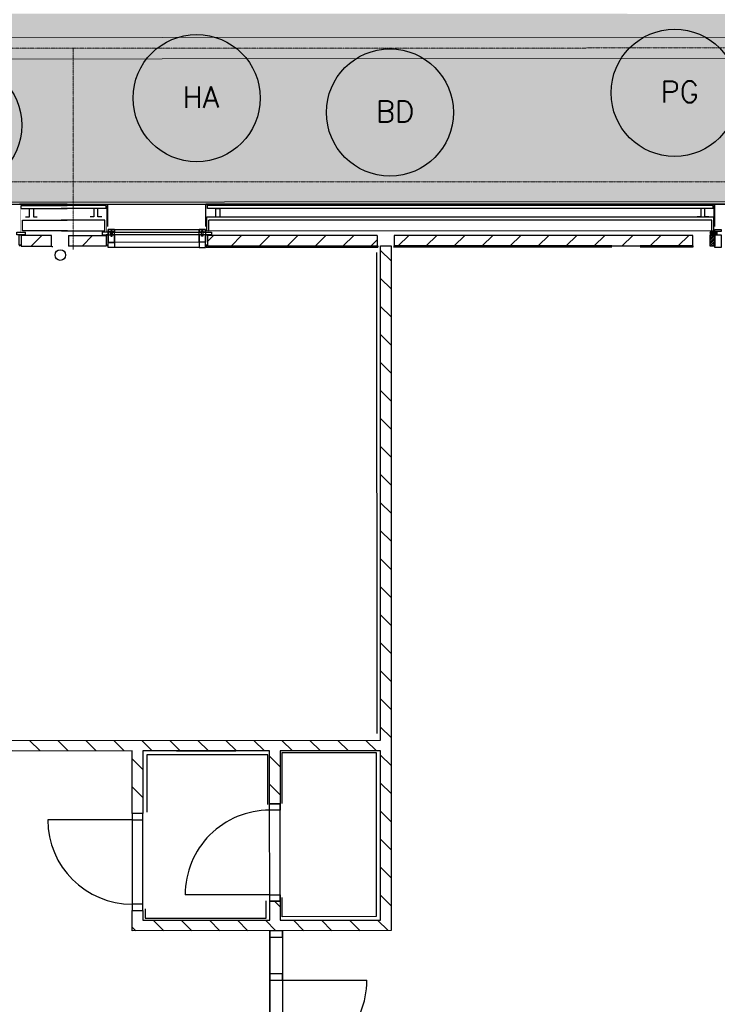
# Model space of a CAD drawing. Header units: metres. Extents: x -270273 to 328371, y -146885 to 591473.
# Tile 257 of 473: x -163629 to -157043, y 415196 to 424484. Entities that reach past the tile are written whole.
import ezdxf

# ---------------------------------------------------------------- set-up
doc = ezdxf.new("R2010")
doc.units = ezdxf.units.M
doc.linetypes.add('RI-AWZI_TERREINRIOLERING', pattern=[19.8, 6, -1.8, 2.4, -1.8, 1.8, -1.8, 2.4, -1.8])
doc.layers.add('B-XX-GR-SIERPLANTEN-G', color=210, linetype='Continuous')
doc.layers.add('B-XX-OG-BEBOUWING-G', color=1, linetype='Continuous')
doc.layers.add('B-XX-RI-AWZI_TERREINRIOLERING-G', color=211, linetype='RI-AWZI_TERREINRIOLERING', lineweight=18)
doc.layers.add('B-XX-VH-VERHARDING-V', color=253, linetype='Continuous', lineweight=18)
doc.styles.add('100 ROMANS 2 MM KONINGSSTAL', font='romans.shx', dxfattribs={"height": 0.2})

# ---------------------------------------------------------------- blocks, each defined once
blk = doc.blocks.new('buddleja')
at = {"layer": 'B-XX-GR-SIERPLANTEN-G'}
h = blk.add_hatch(color=150, dxfattribs=at)
edge = h.paths.add_edge_path()
edge.add_arc((0, -0.0002), 0.6, 0, 360)
at = {"layer": 'B-XX-GR-SIERPLANTEN-G', "color": 150}
blk.add_circle((0, -0.0002), 0.6, dxfattribs=at)
at = {"layer": 'B-XX-GR-SIERPLANTEN-G', "color": 7, "insert": (-0.1322, 0.1093), "char_height": 0.2, "attachment_point": 1, "style": '100 ROMANS 2 MM KONINGSSTAL'}
blk.add_mtext_dynamic_manual_height_columns('BD', width=1.245724, gutter_width=1, heights=[0], dxfattribs=at)
blk = doc.blocks.new('hydrangea')
at = {"layer": 'B-XX-GR-SIERPLANTEN-G'}
h = blk.add_hatch(color=254, dxfattribs=at)
edge = h.paths.add_edge_path()
edge.add_arc((0.0001, 0), 0.6, -97.46988, 262.53012)
at = {"layer": 'B-XX-GR-SIERPLANTEN-G', "color": 7}
blk.add_circle((0.0001, 0), 0.6, dxfattribs=at)
at = {"layer": 'B-XX-GR-SIERPLANTEN-G', "color": 7, "insert": (-0.1321, 0.1095), "char_height": 0.2, "attachment_point": 1, "style": '100 ROMANS 2 MM KONINGSSTAL'}
blk.add_mtext_dynamic_manual_height_columns('HA', width=1.245724, gutter_width=1, heights=[0], dxfattribs=at)
blk = doc.blocks.new('prunus laag')
at = {"layer": 'B-XX-GR-SIERPLANTEN-G'}
h = blk.add_hatch(color=116, dxfattribs=at)
edge = h.paths.add_edge_path()
edge.add_arc((0.0001, 0), 0.6, -97.46988, 262.53012)
at = {"layer": 'B-XX-GR-SIERPLANTEN-G', "color": 116}
blk.add_circle((0.0001, 0), 0.6, dxfattribs=at)
at = {"layer": 'B-XX-GR-SIERPLANTEN-G', "color": 7, "insert": (-0.1321, 0.1095), "char_height": 0.2, "attachment_point": 1, "style": '100 ROMANS 2 MM KONINGSSTAL'}
blk.add_mtext_dynamic_manual_height_columns('PG', width=1.245724, gutter_width=1, heights=[0], dxfattribs=at)

msp = doc.modelspace()

# ---------------------------------------------------------------- hatches: boundary and pattern name
at = {"layer": 'B-XX-OG-BEBOUWING-G'}
h = msp.add_hatch(dxfattribs=at)
h.set_pattern_fill('T,_O', color=256, scale=59.852362, angle=0.01238424)
h.set_pattern_definition([(45.01, (-163470.9, 422398.58), (-132.28, 132.23), [])])
h.paths.add_polyline_path([(-163614.5623, 422448.425), (-163614.5407, 422348.671), (-163327.2526, 422348.7331), (-163327.2741, 422448.4871)])
h = msp.add_hatch(dxfattribs=at)
h.set_pattern_fill('T,_O', color=256, scale=59.852362, angle=0.01238424)
h.set_pattern_definition([(45.01, (-162990.37, 422398.68), (-132.28, 132.23), [])])
h.paths.add_polyline_path([(-163167.6678, 422448.5216), (-163167.6463, 422348.7676), (-162813.0687, 422348.8443), (-162813.0902, 422448.5982)])
h = msp.add_hatch(dxfattribs=at)
h.set_pattern_fill('T,_O', color=256, scale=59.852362, angle=360.01238424)
h.set_pattern_definition([(45.012, (-161054.38, 422399.1), (-132.285, 132.228), [])])
h.paths.add_polyline_path([(-161855.8544, 422448.8051), (-161855.8328, 422349.0512), (-160252.9047, 422349.3976), (-160252.9263, 422449.1516)])
h = msp.add_hatch(dxfattribs=at)
h.set_pattern_fill('T,_O', color=256, scale=59.852362, angle=180.01238424)
h.set_pattern_definition([(225.012, (-158684.28, 422399.61), (132.285, -132.228), [])])
h.paths.add_polyline_path([(-160093.32, 422449.1861), (-160093.2984, 422349.4321), (-157275.2498, 422350.0412), (-157275.2713, 422449.7952)])
h = msp.add_hatch(dxfattribs=at)
h.set_pattern_fill('ANSI31', color=256, scale=99.753937, angle=0.01238424, style=0)
h.set_pattern_definition([(225.012384, (-160966.405, 447349.113), (8.818991, -8.8151797), [])])
h.paths.add_polyline_path([(-157065.7661, 422348.0915), (-157110.6553, 422348.0818), (-157110.6776, 422450.8949), (-157065.7883, 422450.9046)])
h = msp.add_hatch(dxfattribs=at)
h.set_pattern_fill('ANSI37', color=256, scale=19.950787, angle=0.01238424, style=0)
h.set_pattern_definition([(225.012384, (-160956.43, 447349.1155), (1.76379825, -1.76303594), []), (315.012384, (-160956.43, 447349.1155), (1.76303594, 1.76379825), [])])
h.paths.add_polyline_path([(-157103.746, 422482.8781), (-157110.1001, 422482.8767), (-157110.0952, 422460.6149), (-157103.7412, 422460.6162)])
h = msp.add_hatch(dxfattribs=at)
h.set_pattern_fill('ANSI31', color=256, scale=49.876968, angle=135.01238424, style=0)
h.set_pattern_definition([(0.012384, (-160966.4054, 447349.1134), (-0.0013476, 6.2346209), [])])
h.paths.add_polyline_path([(-157045.8612, 422482.8906), (-157103.746, 422482.8781), (-157103.7412, 422460.6173), (-157045.8564, 422460.6298)])
h = msp.add_hatch(dxfattribs=at)
h.set_pattern_fill('T,_O', color=256, scale=59.852362, angle=90.01238424)
h.set_pattern_definition([(135.0124, (-162865.76, 419131.77), (-132.228, -132.285), [])])
h.paths.add_polyline_path([(-162466.2853, 416997.1204), (-162466.4125, 417585.6686), (-161269.3653, 417585.9273), (-161269.2575, 417087.1577), (-161169.5036, 417087.1792), (-161169.6114, 417585.9489), (-160221.949, 417586.1537), (-160221.604, 415990.0908), (-161169.2664, 415989.8859), (-161169.3052, 416169.443), (-161269.0591, 416169.4215), (-161269.0203, 415989.8643), (-162466.0675, 415989.6056), (-162466.0869, 416079.3842), (-162565.8409, 416079.3626), (-162565.7999, 415889.8302), (-160121.8285, 415890.3584), (-160123.23, 422374.3641), (-160222.9839, 422374.3426), (-160221.9705, 417685.9077), (-165608.683, 417684.7433), (-165608.2949, 415889.1725), (-164461.1247, 415889.4205), (-164461.1656, 416078.9529), (-164560.9196, 416078.9314), (-164560.9001, 415989.1529), (-165508.5625, 415988.948), (-165508.9075, 417585.0109), (-164561.2451, 417585.2158), (-164561.1179, 416996.6676), (-164461.364, 416996.6892), (-164461.4912, 417585.2374), (-162566.1664, 417585.647), (-162566.0392, 416997.0988)])
at = {"layer": 'B-XX-VH-VERHARDING-V'}
h = msp.add_hatch(dxfattribs=at)
h.set_pattern_fill('AR-CONC', color=256, scale=2.5, angle=-97.4574917, style=0)
h.set_pattern_definition([(50.0124, (-169787.06, 422764.22), (455.47, -39.749), [47.625, -523.875]), (355.0124, (-169787.06, 422764.22), (-88.21, 477.623), [38.1, -419.1]), (100.4634, (-169749.1, 422760.9), (367.262, 437.871), [40.475, -445.225]), (46.1966, (-169787.1, 422891.2), (677.72, -104.96), [71.437, -785.812]), (96.648, (-169730.6, 422882.5), (593.377, 618.692), [60.712, -667.837]), (351.1964, (-169787.1, 422891.2), (593.378, 618.69), [57.15, -628.65]), (21.0124, (-169723.58, 422859.5), (379.0925, -255.582), [47.625, -523.875]), (326.0124, (-169723.6, 422859.5), (154.406, 460.503), [38.1, -419.1]), (71.4638, (-169692, 422838.2), (533.497, 204.922), [40.475, -445.225]), (37.5124, (-169787.06, 422764.22), (7.6758, 211.3893), [0, -414.02, 0, -425.45, 0, -420.6875]), (7.5124, (-169787.06, 422764.22), (166.995, 250.4875), [0, -242.57, 0, -404.495, 0, -160.3375]), (327.5124, (-169928.66, 422764.2), (338.9796, -14.2486), [0, -158.75, 0, -495.3, 0, -657.225]), (317.5124, (-169992.16, 422764.18), (370.309, 63.6463), [0, -206.375, 0, -328.93, 0, -466.725])])
h.paths.add_polyline_path([(-169787.0596, 422764.2242), (-153607.0599, 422767.7214), (-153605.4577, 415354.9702), (-152242.3525, 415355.2649), (-152242.5473, 416256.6159), (-152244.2843, 424292.8367, 0.058976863), (-154324.7907, 424539.2529), (-170657.4435, 424540.4622), (-170657.1267, 423074.7739, -0.142468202), (-170656.8669, 421872.9148), (-170655.7955, 416916.0685), (-170655.601, 416016.0685), (-169785.601, 416016.2566)])

# ---------------------------------------------------------------- linework, layer by layer
at = {"layer": 'B-XX-OG-BEBOUWING-G'}
for p, q in [((-169789.466, 422741.3644), (-153649.2794, 422744.853)), ((-169789.466, 422741.3644), (-153649.2794, 422744.853)), ((-163179.6115, 422742.7931), (-163630.2118, 422742.6957)), ((-163614.0672, 422732.7238), (-163179.6093, 422732.8177)), ((-163614.0608, 422702.7976), (-163614.0672, 422732.7238)), ((-163236.4536, 422742.7808), (-162797.5679, 422742.8757)), ((-162813.7082, 422732.8968), (-163236.4514, 422732.8054)), ((-162813.7017, 422702.9706), (-162813.7082, 422732.8968)), ((-162797.5679, 422742.8757), (-161871.5039, 422743.068)), ((-162797.5223, 422531.8658), (-162797.5679, 422742.8757)), ((-158039.5836, 422743.8962), (-161871.5039, 422743.068)), ((-161871.4583, 422532.066), (-161871.5039, 422743.068)), ((-161855.3594, 422733.0961), (-157084.2292, 422734.1355)), ((-161855.3529, 422703.1699), (-161855.3594, 422733.0961)), ((-157068.0889, 422744.1145), (-158039.5836, 422743.8962)), ((-157084.2227, 422704.2094), (-157084.2292, 422734.1355)), ((-154110.898, 422744.7532), (-157068.0889, 422744.1141)), ((-157068.0433, 422533.1042), (-157068.0889, 422744.1145)), ((-163614.0608, 422702.7976), (-163179.6028, 422702.8915)), ((-162813.7017, 422702.9706), (-163236.4449, 422702.8792)), ((-157084.2227, 422704.2094), (-161855.3529, 422703.1699)), ((-161777.1539, 422703.1868), (-161740.5277, 422703.1947)), ((-161777.1367, 422623.3837), (-161777.1539, 422703.1868)), ((-161740.5277, 422703.1947), (-161740.5104, 422623.3916)), ((-161861.5027, 422623.3654), (-157078.0384, 422624.4076)), ((-161861.4746, 422493.6932), (-161861.5027, 422623.3654)), ((-157094.7867, 422594.4774), (-161844.7415, 422593.4507)), ((-161844.7199, 422493.6968), (-161844.7415, 422593.4507)), ((-161814.3916, 422623.3756), (-161777.1367, 422623.3837)), ((-161740.5104, 422623.3916), (-161705.4105, 422623.3991)), ((-157691.571, 422624.275), (-157280.2968, 422624.3638)), ((-157094.7651, 422494.7235), (-157094.7867, 422594.4774)), ((-157078.0384, 422624.4076), (-157078.0104, 422494.7271)), ((-163327.2741, 422448.4871), (-163614.5623, 422448.425)), ((-163614.5623, 422448.425), (-163614.5407, 422348.671)), ((-163327.2526, 422348.7331), (-163327.2741, 422448.4871)), ((-163167.6678, 422448.5216), (-162813.0902, 422448.5982)), ((-163167.6678, 422448.5216), (-163167.6463, 422348.7676)), ((-162813.0902, 422448.5982), (-162813.0687, 422348.8443)), ((-162793.3523, 422503.4671), (-161875.6161, 422503.6655)), ((-162793.3264, 422383.7624), (-162793.3523, 422503.4671)), ((-162751.8632, 422479.1435), (-161917.0946, 422479.3239)), ((-162751.8577, 422453.5991), (-162751.8632, 422479.1435)), ((-161917.0891, 422453.7795), (-162751.8577, 422453.5991)), ((-161935.4684, 422503.6525), (-161875.6161, 422503.6655)), ((-161875.6161, 422503.6655), (-161935.4684, 422503.6525)), ((-161935.4426, 422383.9478), (-161935.4684, 422503.6525)), ((-161935.4684, 422503.6525), (-161935.4641, 422483.7018)), ((-161935.4641, 422483.7018), (-161875.6118, 422483.7147)), ((-161875.6053, 422453.7885), (-161935.4577, 422453.7756)), ((-161935.4577, 422453.7756), (-161935.4318, 422334.0709)), ((-161917.0946, 422479.3239), (-161917.0891, 422453.7795)), ((-161913.2884, 422493.0476), (-161900.3157, 422493.0504)), ((-161913.2772, 422441.1297), (-161913.2884, 422493.0476)), ((-161900.3157, 422493.0504), (-161900.3044, 422441.1325)), ((-161897.7183, 422479.3281), (-161818.006, 422479.3453)), ((-161897.7128, 422453.7837), (-161897.7183, 422479.3281)), ((-161855.8555, 422453.7928), (-161897.7128, 422453.7837)), ((-161875.6161, 422503.6655), (-161875.5902, 422383.9608)), ((-161875.6161, 422503.6655), (-161875.5902, 422383.9608)), ((-161875.6118, 422483.7147), (-161875.6161, 422503.6655)), ((-161875.6053, 422453.7885), (-161855.8555, 422453.7928)), ((-161875.5794, 422334.0838), (-161875.6053, 422453.7885)), ((-161875.5845, 422357.3514), (-161875.6053, 422453.7885)), ((-161861.4746, 422493.6932), (-157078.0104, 422494.7271)), ((-161818.0004, 422453.801), (-161855.8555, 422453.7928)), ((-161855.8555, 422453.7928), (-161855.8346, 422357.3556)), ((-160252.9263, 422449.1516), (-161855.8544, 422448.8051)), ((-161855.8544, 422448.8051), (-161855.8328, 422349.0512)), ((-161844.7199, 422493.6968), (-157094.7651, 422494.7235)), ((-161818.006, 422479.3453), (-161818.0004, 422453.801)), ((-160252.9263, 422449.1516), (-160252.9047, 422349.3976)), ((-157275.2713, 422449.7952), (-160093.32, 422449.1861)), ((-160093.32, 422449.1861), (-160093.2984, 422349.4321)), ((-157275.2498, 422350.0412), (-157275.2713, 422449.7952)), ((-161875.5902, 422383.9608), (-162793.3264, 422383.7624)), ((-161875.5902, 422383.9608), (-161935.4426, 422383.9478)), ((-161900.3044, 422441.1325), (-161913.2772, 422441.1297)), ((-161855.8346, 422357.3556), (-161875.5845, 422357.3514)), ((-161869.1226, 422357.3528), (-161855.7488, 422357.3556)), ((-161869.1208, 422349.0483), (-161869.1226, 422357.3528)), ((-163614.5407, 422348.671), (-163327.2526, 422348.7331)), ((-163323.2432, 422348.734), (-163323.241, 422338.7586)), ((-162813.0687, 422348.8443), (-163167.6463, 422348.7676)), ((-161935.4318, 422334.0709), (-162733.4633, 422333.8984)), ((-161935.4318, 422334.0709), (-161875.5794, 422334.0838)), ((-160248.8954, 422349.3985), (-161869.1208, 422349.0483)), ((-161869.1208, 422349.0483), (-161869.1186, 422339.0729)), ((-161869.1186, 422339.0729), (-160248.8932, 422339.4231)), ((-161855.8328, 422349.0512), (-160252.9047, 422349.3976)), ((-160259.9354, 422288.7257), (-160258.9546, 417750.908)), ((-160248.8954, 422349.3985), (-160248.8932, 422339.4231)), ((-158039.4985, 422349.8761), (-160097.3078, 422349.4313)), ((-160097.3078, 422349.4313), (-160097.3056, 422339.4559)), ((-160097.3056, 422339.4559), (-158039.4963, 422339.9007)), ((-160093.2984, 422349.4321), (-157275.2498, 422350.0412)), ((-157271.2404, 422350.0421), (-157771.826, 422349.9339)), ((-157271.2404, 422350.0421), (-157771.826, 422349.9339)), ((-157771.8239, 422339.9585), (-157271.2383, 422340.0667)), ((-157771.8239, 422339.9585), (-157271.2383, 422340.0667)), ((-157271.2383, 422340.0667), (-157271.2404, 422350.0421)), ((-157271.2383, 422340.0667), (-157271.2404, 422350.0421)), ((-162147.7319, 417585.7375), (-161588.0459, 417585.8584)), ((-161269.0591, 416169.4215), (-161269.2575, 417087.1577)), ((-161169.3052, 416169.443), (-161169.5036, 417087.1792)), ((-162566.0392, 416997.0988), (-162565.8409, 416079.3626)), ((-162466.0869, 416079.3842), (-162466.2853, 416997.1204)), ((-162566.0263, 416937.2464), (-163364.0578, 416937.0739)), ((-161269.0721, 416229.2738), (-162067.1035, 416229.1013)), ((-161268.4532, 413366.3359), (-161268.9988, 415890.1104)), ((-161268.9988, 415890.1104), (-161268.4532, 413366.3359)), ((-161149.294, 415890.1363), (-161148.7485, 413366.3618)), ((-161149.1928, 415421.8607), (-160351.1613, 415422.0332))]:
    msp.add_line(p, q, dxfattribs=at)
for points in [[(-169787.0596, 422764.2242), (-153607.0599, 422767.7214), (-153603.4114, 405887.7218), (-152513.4114, 405887.9574), (-152511.4408, 396770.9576), (-169221.4398, 396764.3458), (-169222.795, 403034.3457), (-170761.561, 403034.0131), (-170765.0515, 413474.0126), (-169775.0516, 413474.2265), (-169787.0596, 422764.2242)], [(-169787.0596, 422764.2242), (-153607.0599, 422767.7214), (-153603.4114, 405887.7218), (-152513.4114, 405887.9574), (-152511.4408, 396770.9576), (-169221.4398, 396764.3458), (-169222.795, 403034.3457), (-170761.561, 403034.0131), (-170765.0515, 413474.0126), (-169775.0516, 413474.2265), (-169787.0596, 422764.2242)], [(-152556.3556, 396809.065), (-152558.322, 405906.6239), (-153645.6398, 405906.3889), (-153649.2794, 422744.853), (-169789.466, 422741.3644)], [(-163573.0995, 422623.0033), (-163535.8445, 422623.0114), (-163535.8618, 422702.8145), (-163499.2356, 422702.8224), (-163499.2183, 422623.0193), (-163464.1184, 422623.0269)], [(-162854.6285, 422623.1586), (-162891.8834, 422623.1506), (-162891.9007, 422702.9537), (-162928.5269, 422702.9458), (-162928.5097, 422623.1426), (-162963.6096, 422623.135)], [(-157125.1495, 422624.3974), (-157162.4044, 422624.3894), (-157162.4217, 422704.1925), (-157199.0479, 422704.1846), (-157199.0307, 422624.3814), (-157234.1306, 422624.3739)], [(-163177.0637, 422493.4088), (-163603.4278, 422493.3166), (-163603.4493, 422593.0706), (-163179.5791, 422593.1622)], [(-163233.9058, 422493.3965), (-162824.2441, 422493.4851), (-162824.2657, 422593.239), (-163236.4212, 422593.1499)], [(-163627.8287, 422348.6681), (-163627.8304, 422356.9726), (-163614.4567, 422356.9756)], [(-162799.7807, 422348.8471), (-162799.7825, 422357.1516), (-162813.1563, 422357.1487)], [(-165608.683, 417684.7433), (-160221.9705, 417685.9077), (-160222.9785, 422349.4041), (-160123.2246, 422349.4257), (-160121.8285, 415890.3584), (-162565.7999, 415889.8302), (-162565.8409, 416079.3626), (-162466.0869, 416079.3842), (-162466.0675, 415989.6056), (-161269.0203, 415989.8643), (-161269.0591, 416169.4215), (-161169.3052, 416169.443), (-161169.2664, 415989.8859), (-160221.604, 415990.0908), (-160221.949, 417586.1537), (-161169.6114, 417585.9489), (-161169.5036, 417087.1792), (-161269.2575, 417087.1577), (-161269.3653, 417585.9273), (-162466.4125, 417585.6686), (-162466.2853, 416997.1204), (-162566.0392, 416997.0988), (-162566.1664, 417585.647), (-164461.4912, 417585.2374)], [(-161286.5691, 417081.9882), (-161286.6698, 417547.9757), (-162428.5084, 417547.7289), (-162428.3915, 417006.9945)], [(-161151.3531, 417089.5334), (-161151.457, 417570.5528), (-160265.0298, 417570.7444), (-160264.6951, 416022.4627), (-161151.1224, 416022.2711), (-161151.1614, 416202.6536)], [(-162443.2192, 416097.5638), (-162443.1996, 416006.9599), (-161301.361, 416007.2067), (-161301.3968, 416172.5573)]]:
    msp.add_lwpolyline(points, dxfattribs=at)
at = {"layer": 'B-XX-OG-BEBOUWING-G', "const_width": 3.9902}
for points in [[(-163620.2342, 422732.7225), (-163620.1805, 422484.0918), (-163572.9157, 422484.102)], [(-162807.5412, 422732.8981), (-162807.4874, 422484.2674), (-162854.7522, 422484.2572)], [(-157078.0622, 422734.1369), (-157078.0084, 422485.5058), (-157109.8708, 422485.4989)]]:
    msp.add_lwpolyline(points, dxfattribs=at)
at = {"layer": 'B-XX-OG-BEBOUWING-G'}
for points in [[(-163576.7083, 422453.4209), (-163576.7083, 422453.4209), (-163614.5634, 422453.4126), (-163614.5634, 422453.4126), (-163656.4206, 422453.4036), (-163656.4261, 422478.948), (-163576.7138, 422478.9652)], [(-163614.5425, 422356.9755), (-163634.2923, 422356.9713), (-163634.3132, 422453.4084), (-163614.5634, 422453.4126)], [(-162850.9464, 422453.5777), (-162850.9464, 422453.5777), (-162813.0913, 422453.5859), (-162813.0913, 422453.5859), (-162771.2341, 422453.5949), (-162771.2396, 422479.1393), (-162850.9519, 422479.1221)], [(-162813.0705, 422357.1487), (-162793.3207, 422357.153), (-162793.3415, 422453.5902), (-162813.0913, 422453.5859)], [(-162793.3264, 422383.7624), (-162793.3523, 422503.4671), (-161875.6161, 422503.6655), (-161875.5902, 422383.9608)], [(-162793.3523, 422503.4671), (-162793.3264, 422383.7624), (-162733.4741, 422383.7753), (-162733.4999, 422503.4801)], [(-162733.4999, 422503.4801), (-162733.4956, 422483.5293), (-162793.348, 422483.5163), (-162793.3523, 422503.4671)], [(-162793.348, 422483.5163), (-162793.3264, 422383.7624), (-162733.4741, 422383.7753), (-162733.4956, 422483.5293)], [(-162733.4891, 422453.6031), (-162733.4633, 422333.8984), (-162793.3156, 422333.8854), (-162793.3415, 422453.5902)], [(-162768.6481, 422492.8627), (-162768.6369, 422440.9448), (-162755.6642, 422440.9476), (-162755.6754, 422492.8655)], [(-161875.6161, 422503.6655), (-161875.5902, 422383.9608), (-161935.4426, 422383.9478), (-161935.4684, 422503.6525)], [(-157065.7661, 422348.0915), (-157110.6553, 422348.0818), (-157110.6776, 422450.8949), (-157065.7883, 422450.9046)], [(-157103.746, 422482.8781), (-157110.1001, 422482.8767), (-157110.0952, 422460.6149), (-157103.7412, 422460.6162)], [(-157045.8612, 422482.8906), (-157103.746, 422482.8781), (-157103.7412, 422460.6173), (-157045.8564, 422460.6298)], [(-157005.9476, 422504.718), (-157005.9433, 422484.7673), (-157065.7956, 422484.7543), (-157065.7999, 422504.7051)], [(-157005.9368, 422454.8411), (-157005.9109, 422335.1364), (-157065.7633, 422335.1234), (-157065.7891, 422454.8282)], [(-161169.4906, 417027.3268), (-161269.2446, 417027.3053), (-161269.2575, 417087.1577), (-161169.5036, 417087.1792)], [(-162566.0263, 416937.2464), (-162466.2724, 416937.268), (-162466.2853, 416997.1204), (-162566.0392, 416997.0988)], [(-161169.3052, 416169.443), (-161269.0591, 416169.4215), (-161269.0721, 416229.2738), (-161169.3181, 416229.2954)], [(-162565.8409, 416079.3626), (-162466.0869, 416079.3842), (-162466.0999, 416139.2365), (-162565.8538, 416139.215)], [(-161268.9858, 415830.2581), (-161149.2811, 415830.284), (-161149.294, 415890.1363), (-161268.9988, 415890.1104)], [(-161268.8975, 415421.8348), (-161149.1928, 415421.8607), (-161149.2057, 415481.713), (-161268.9105, 415481.6872)]]:
    msp.add_lwpolyline(points, close=True, dxfattribs=at)
msp.add_lwpolyline([(-157110.6795, 422459.9738), (-157110.6709, 422420.0722), (-157109.6734, 422420.0724, 0.414213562), (-157106.6814, 422423.0657), (-157106.6872, 422449.9992, -0.414213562), (-157100.7033, 422455.9858, -1), (-157100.7033, 422455.9858), (-157073.7697, 422455.9916, 0.414213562), (-157070.7777, 422458.9848), (-157070.778, 422459.9824), (-157110.6795, 422459.9738)], format="xyb", dxfattribs=at)
msp.add_circle((-163245.5044, 422263.96), 49.877, dxfattribs=at)
for centre, start, end in [((-161269.0721, 416229.2738), 90.01232832, 180.01323431), ((-162566.0263, 416937.2464), 180.01323431, 270.01232832), ((-161149.1928, 415421.8607), 270.01232832, 0.01323431)]:
    msp.add_arc(centre, 798.0315, start, end, dxfattribs=at)
at = {"layer": 'B-XX-RI-AWZI_TERREINRIOLERING-G'}
msp.add_line((-163123.6239, 422317.5478), (-163124.0342, 424215.69), dxfattribs=at)
at = {"layer": 'B-XX-RI-AWZI_TERREINRIOLERING-G', "linetype": 'Continuous'}
for points in [[(-142870.7245, 424321.9907), (-171993.0829, 424312.9308)], [(-142870.6623, 424121.9907), (-171992.9944, 424112.9309)]]:
    msp.add_lwpolyline(points, dxfattribs=at)
at = {"layer": 'B-XX-RI-AWZI_TERREINRIOLERING-G'}
for points in [[(-142887.8506, 424221.9854), (-171980.337, 424212.9348)], [(-181305.3515, 422950.9002), (-151191.3324, 422957.4092)]]:
    msp.add_lwpolyline(points, dxfattribs=at)

# ---------------------------------------------------------------- block references
at = {"layer": 'B-XX-GR-SIERPLANTEN-G', "xscale": 1000, "yscale": 1000, "zscale": 1000, "rotation": 0.01238424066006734}
for name, p in [('prunus laag', (-157446.7471, 423794.272)), ('hydrangea', (-161958.6589, 423744.7922)), ('buddleja', (-160133.8365, 423609.0709)), ('buddleja', (-164209.2056, 423488.7762))]:
    msp.add_blockref(name, p, dxfattribs=at)

doc.saveas('drawing.dxf')
